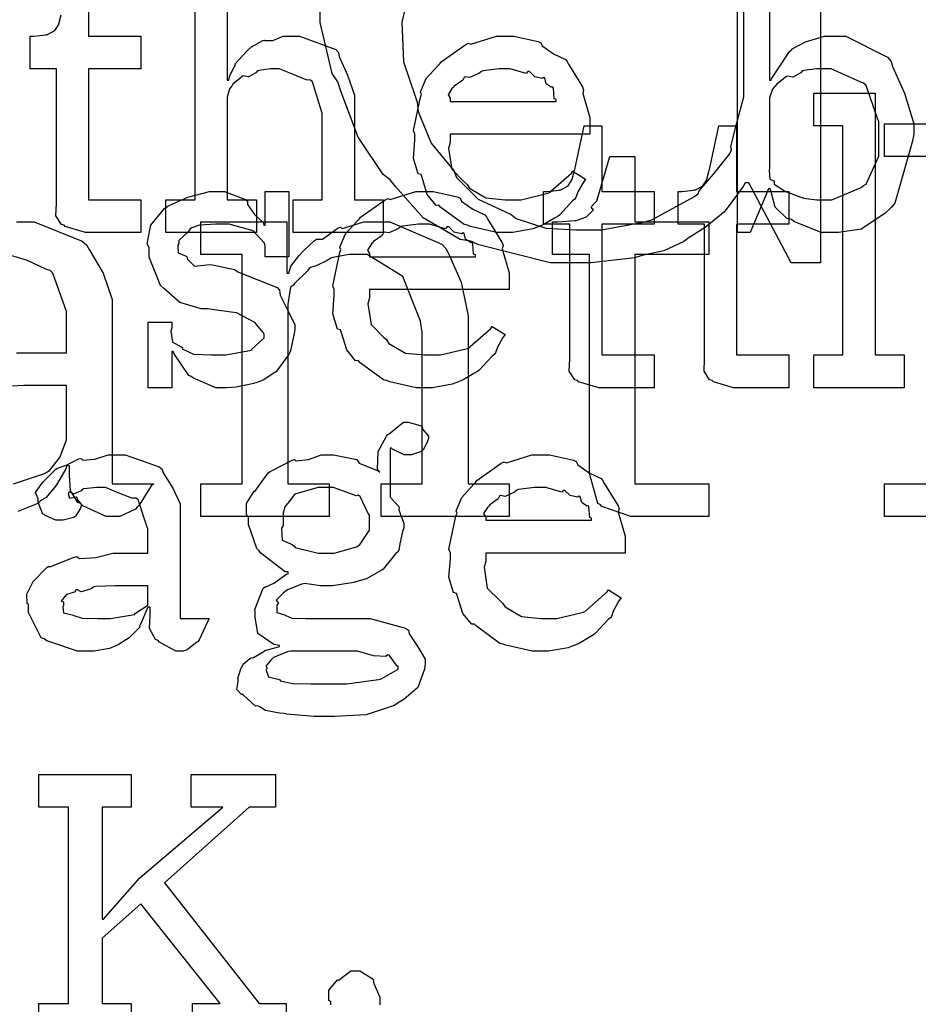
# Model space of a CAD drawing. Extents: x 0 to 8.5, y 0 to 11.
# Tile 258 of 379: x 1.841 to 2.222, y 6.433 to 6.851. Entities that reach past the tile are written whole.
import ezdxf

# ---------------------------------------------------------------- set-up
doc = ezdxf.new("R2010")
doc.units = 0
doc.layers.get('0').update_dxf_attribs({"linetype": 'CONTINUOUS'})

msp = doc.modelspace()

# ---------------------------------------------------------------- linework, layer by layer
at = {"color": 0}
for points in [[(1.92865, 6.88547), (1.92865, 6.82514), (1.92931, 6.82514), (1.92931, 6.82514), (1.92979, 6.8271), (1.93181, 6.83089), (1.93213, 6.83143), (1.93186, 6.83192), (1.93679, 6.83729), (1.93733, 6.83772), (1.93733, 6.83772), (1.93901, 6.83925), (1.94379, 6.84185), (1.9445, 6.84207), (1.94456, 6.84185), (1.94808, 6.84185), (1.95236, 6.84381), (1.95383, 6.84381), (1.95936, 6.84381), (1.97483, 6.83806), (1.97597, 6.83686), (1.97624, 6.83513), (1.97976, 6.82726), (1.98269, 6.81868), (1.98269, 6.81581), (1.98269, 6.77436), (1.99485, 6.77436), (1.99485, 6.76047), (1.95665, 6.76047), (1.95665, 6.77436), (1.96903, 6.77436), (1.96903, 6.81104), (1.96875, 6.8119), (1.96485, 6.82438), (1.96403, 6.82514), (1.96224, 6.82519), (1.95632, 6.82758), (1.95068, 6.82992), (1.94883, 6.82992), (1.947, 6.82992), (1.94206, 6.82921), (1.94146, 6.82904), (1.94081, 6.82818), (1.93767, 6.8265), (1.93544, 6.82693), (1.93494, 6.82667), (1.93397, 6.82585), (1.93104, 6.8234), (1.93056, 6.8226), (1.93039, 6.82232), (1.92958, 6.8214), (1.92865, 6.81787), (1.92865, 6.81668), (1.92865, 6.77436), (1.94103, 6.77436), (1.94103, 6.76047), (1.90261, 6.76047), (1.90261, 6.77436), (1.90261, 6.77436), (1.91499, 6.77436), (1.91499, 6.87158)], [(2.1589, 6.88547), (2.1589, 6.82514), (2.15956, 6.82514), (2.15978, 6.82568), (2.16743, 6.83729), (2.16846, 6.83817), (2.16851, 6.83843), (2.17421, 6.84136), (2.18224, 6.84381), (2.18494, 6.84381), (2.19135, 6.84381), (2.20893, 6.83479), (2.21056, 6.83296), (2.2111, 6.83094), (2.21615, 6.81956), (2.22011, 6.80653), (2.22011, 6.80214), (2.2194, 6.79878), (2.21212, 6.77294), (2.21056, 6.77111), (2.2079, 6.76844), (2.19781, 6.76183), (2.18815, 6.76047), (2.18494, 6.76047), (2.18494, 6.76047), (2.18078, 6.76047), (2.16928, 6.76503), (2.16824, 6.7659), (2.16629, 6.76633), (2.16129, 6.77121), (2.15956, 6.77767), (2.15913, 6.77892), (2.15847, 6.77892), (2.15067, 6.76047), (2.14524, 6.76047), (2.14524, 6.87158)], [(1.86979, 6.87158), (1.86979, 6.84381), (1.89193, 6.84381), (1.89193, 6.82992), (1.86979, 6.82992), (1.86979, 6.77436), (1.89193, 6.77436), (1.89193, 6.76047), (1.89094, 6.76047), (1.88872, 6.76047), (1.88803, 6.76047), (1.88678, 6.76047), (1.88396, 6.76047), (1.88303, 6.76047), (1.88163, 6.76047), (1.87842, 6.76047), (1.87739, 6.76047), (1.87592, 6.76047), (1.87261, 6.76047), (1.87153, 6.76047), (1.87153, 6.76047), (1.86849, 6.76047), (1.85992, 6.76303), (1.85938, 6.76351), (1.85835, 6.76378), (1.85596, 6.76747), (1.85613, 6.77268), (1.85613, 6.77436), (1.85613, 6.82992), (1.84506, 6.82992), (1.84506, 6.84381), (1.84657, 6.84381), (1.84657, 6.84381), (1.85167, 6.84435), (1.852, 6.84446), (1.85232, 6.84451), (1.85525, 6.84603), (1.85547, 6.84619), (1.85547, 6.84619), (1.8571, 6.84874), (1.85721, 6.84901), (1.85721, 6.84901), (1.85818, 6.85275)], [(2.1805, 6.85872), (2.1805, 6.74761), (2.16812, 6.74761), (2.15013, 6.78147), (2.1486, 6.78147), (2.14768, 6.77994), (2.14046, 6.77013), (2.13949, 6.7691), (2.13769, 6.76753), (2.13163, 6.76253), (2.12619, 6.75911), (2.12472, 6.75825), (2.1225, 6.75657), (2.11404, 6.75261), (2.1059, 6.75097), (2.10389, 6.75043), (2.10172, 6.74972), (2.08317, 6.74761), (2.07699, 6.74761), (2.07699, 6.74761), (2.06575, 6.74761), (2.03543, 6.75521), (2.03207, 6.75672), (2.02761, 6.75749), (2.01183, 6.76665), (2.00017, 6.77994), (1.99778, 6.78276), (1.99485, 6.78504), (1.98426, 6.80083), (1.97694, 6.82036), (1.97564, 6.82443), (1.97325, 6.8279), (1.96815, 6.84956), (1.96783, 6.87207)], [(2.00385, 6.85394), (2.00276, 6.84972), (2.00353, 6.83285), (2.00836, 6.81868), (2.00928, 6.81575), (2.00976, 6.81185), (2.01531, 6.79833), (2.02317, 6.78868), (2.0249, 6.78668), (2.02604, 6.78375), (2.03526, 6.77463), (2.04682, 6.76915), (2.04921, 6.76801), (2.05132, 6.76639), (2.06392, 6.76232), (2.07661, 6.7615), (2.08089, 6.7615), (2.08751, 6.7615), (2.10531, 6.76476), (2.10736, 6.7654), (2.10894, 6.76579), (2.12711, 6.77572), (2.12864, 6.77692), (2.12907, 6.77806), (2.1351, 6.78521), (2.14187, 6.79372), (2.14274, 6.79557), (2.14253, 6.79693), (2.14501, 6.80697), (2.14794, 6.81799), (2.14794, 6.82161), (2.14794, 6.85872)], [(2.22526, 6.79269), (2.20768, 6.79269), (2.20768, 6.80658), (2.27669, 6.80658)], [(1.83919, 6.76492), (1.84663, 6.76492), (1.86714, 6.75678), (1.86893, 6.75515), (1.87001, 6.75325), (1.87597, 6.74317), (1.87978, 6.73199), (1.87978, 6.72825), (1.87978, 6.65381), (1.89757, 6.65381), (1.89632, 6.65289), (1.89133, 6.64475), (1.89063, 6.64404), (1.88965, 6.64301), (1.88303, 6.63992), (1.88086, 6.63992), (1.87728, 6.63992), (1.86735, 6.64447), (1.86654, 6.64535), (1.86518, 6.64583), (1.86214, 6.65099), (1.86176, 6.6575), (1.86176, 6.65967), (1.86176, 6.6614), (1.86046, 6.6614), (1.86019, 6.6601), (1.85656, 6.65403), (1.85613, 6.65338), (1.85514, 6.65201), (1.85183, 6.648), (1.84978, 6.64686), (1.84918, 6.64643), (1.84819, 6.64546), (1.83974, 6.64199)], [(1.83919, 6.70936), (1.8431, 6.70936), (1.86046, 6.70936), (1.86046, 6.72499), (1.8604, 6.72694), (1.85465, 6.74322), (1.85351, 6.74431), (1.85172, 6.74485), (1.84392, 6.74849), (1.83544, 6.75103)], [(1.83794, 6.65381), (1.85107, 6.65815), (1.85243, 6.65901), (1.85325, 6.65944), (1.85764, 6.66493), (1.86046, 6.67242), (1.86046, 6.67486), (1.86046, 6.69547), (1.84506, 6.69547), (1.84233, 6.69547), (1.83421, 6.6951)], [(2.27669, 6.63992), (2.20768, 6.63992), (2.20768, 6.65381), (2.20768, 6.65381), (2.22526, 6.65381)], [(1.84864, 6.41932), (1.84864, 6.43321), (1.84864, 6.43321), (1.86122, 6.43321), (1.86122, 6.51654), (1.84864, 6.51654), (1.84864, 6.53043), (1.88792, 6.53043), (1.88792, 6.51654), (1.87554, 6.51654), (1.87554, 6.46903), (1.87619, 6.46903), (1.8916, 6.4866), (1.92676, 6.51654), (1.91331, 6.51654), (1.91331, 6.53043), (1.94911, 6.53043), (1.94911, 6.51654), (1.93804, 6.51654), (1.90201, 6.48443), (1.94217, 6.43321), (1.95367, 6.43321), (1.95367, 6.41932)], [(1.91396, 6.41932), (1.91396, 6.43321), (1.92567, 6.43321), (1.89204, 6.47553), (1.87554, 6.46099), (1.87554, 6.43321), (1.88792, 6.43321), (1.88792, 6.41932)], [(1.9726, 6.43257), (1.9726, 6.43386), (1.97185, 6.43451), (1.97179, 6.43886), (1.97493, 6.44254), (1.97542, 6.44319), (1.97581, 6.44303), (1.98118, 6.4471), (1.98301, 6.4471), (1.98492, 6.4471), (1.99013, 6.44385), (1.99061, 6.44319), (1.99089, 6.44174), (1.99343, 6.43587), (1.99343, 6.43386), (1.99343, 6.43257)]]:
    msp.add_lwpolyline(points, dxfattribs=at)
for points in [[(2.04719, 6.76047), (2.04308, 6.76047), (2.0319, 6.76303), (2.03071, 6.76351), (2.02929, 6.76378), (2.01938, 6.77111), (2.01856, 6.77197), (2.01736, 6.77192), (2.01361, 6.77653), (2.01139, 6.78375), (2.01096, 6.785), (2.00971, 6.78538), (2.00771, 6.79189), (2.00836, 6.79958), (2.00836, 6.80214), (2.00771, 6.80371), (2.01069, 6.81782), (2.01118, 6.81907), (2.01074, 6.8201), (2.01318, 6.82574), (2.01812, 6.83122), (2.01899, 6.83208), (2.01947, 6.83285), (2.02994, 6.84028), (2.03114, 6.84076), (2.03213, 6.84039), (2.04292, 6.84381), (2.04656, 6.84381), (2.05035, 6.84381), (2.0606, 6.84147), (2.06174, 6.84099), (2.06239, 6.83963), (2.06722, 6.83621), (2.07226, 6.83382), (2.07303, 6.83296), (2.07351, 6.83187), (2.07954, 6.82221), (2.07997, 6.82101), (2.07958, 6.81944), (2.08257, 6.80925), (2.08257, 6.80583), (2.08257, 6.80214), (2.02333, 6.80214), (2.02333, 6.79867), (2.02262, 6.79606), (2.02399, 6.78728), (2.02929, 6.78196), (2.03049, 6.78087), (2.03153, 6.77924), (2.03851, 6.77518), (2.04665, 6.77436), (2.04937, 6.77436), (2.0535, 6.77436), (2.06483, 6.77707), (2.06586, 6.77761), (2.06608, 6.77794), (2.07482, 6.78564), (2.07542, 6.78651), (2.08083, 6.78304), (2.07986, 6.78185), (2.07758, 6.77767), (2.07671, 6.77522), (2.07628, 6.77458), (2.07531, 6.77387), (2.06982, 6.76796), (2.06913, 6.76742), (2.0676, 6.7665), (2.06304, 6.76378), (2.06044, 6.76275), (2.05957, 6.76243), (2.05838, 6.76193), (2.04997, 6.76047), (2.04719, 6.76047)], [(2.02333, 6.81603), (2.06825, 6.81603), (2.06825, 6.81689), (2.06749, 6.81717), (2.06717, 6.82172), (2.06694, 6.8221), (2.06625, 6.82206), (2.06407, 6.82357), (2.06347, 6.82596), (2.06304, 6.82622), (2.06233, 6.82585), (2.05919, 6.8265), (2.05697, 6.82872), (2.05632, 6.82883), (2.05561, 6.82796), (2.04878, 6.82992), (2.04656, 6.82992), (2.04406, 6.82992), (2.03728, 6.82904), (2.03657, 6.82883), (2.03549, 6.82796), (2.03153, 6.82617), (2.02962, 6.8265), (2.02919, 6.82622), (2.02865, 6.82508), (2.02507, 6.82254), (2.02485, 6.8221), (2.02408, 6.8215), (2.0224, 6.81885), (2.02333, 6.81739), (2.02333, 6.81689), (2.02333, 6.81603)], [(2.18083, 6.77436), (2.18533, 6.77436), (2.19775, 6.77946), (2.19883, 6.78043), (2.19988, 6.78097), (2.20535, 6.79281), (2.20535, 6.79671), (2.20535, 6.80757), (2.20475, 6.80881), (2.19993, 6.82286), (2.19883, 6.82383), (2.19769, 6.82422), (2.185, 6.82992), (2.18083, 6.82992), (2.17882, 6.82992), (2.17344, 6.82921), (2.17279, 6.82904), (2.17215, 6.82813), (2.16878, 6.82633), (2.16635, 6.82676), (2.16585, 6.82644), (2.16488, 6.82563), (2.16189, 6.82319), (2.16108, 6.82243), (2.16086, 6.8221), (2.16015, 6.82124), (2.1589, 6.81765), (2.1589, 6.81646), (2.1589, 6.78782), (2.15875, 6.78668), (2.15907, 6.78304), (2.16054, 6.78233), (2.16086, 6.78196), (2.16081, 6.78097), (2.16531, 6.77815), (2.16585, 6.77783), (2.16585, 6.77783), (2.17215, 6.77539), (2.17279, 6.77522), (2.17329, 6.77501), (2.17893, 6.77436), (2.18083, 6.77436)], [(2.17768, 6.70844), (2.19006, 6.70844), (2.19006, 6.80567), (2.17768, 6.80567), (2.17768, 6.81956), (2.20372, 6.81956), (2.20372, 6.70844), (2.2161, 6.70844), (2.2161, 6.69456), (2.17768, 6.69456), (2.17768, 6.70844)], [(2.08946, 6.69456), (2.08643, 6.69456), (2.07785, 6.6971), (2.07731, 6.6976), (2.07628, 6.69786), (2.07389, 6.70156), (2.07406, 6.70676), (2.07406, 6.70844), (2.07406, 6.764), (2.06299, 6.764), (2.06299, 6.77789), (2.06451, 6.77789), (2.06451, 6.77789), (2.06961, 6.77843), (2.06993, 6.77854), (2.07026, 6.7786), (2.07319, 6.78011), (2.0734, 6.78028), (2.0734, 6.78028), (2.07503, 6.78282), (2.07514, 6.7831), (2.07514, 6.7831), (2.07611, 6.78683), (2.07622, 6.78722), (2.08014, 6.80567), (2.08772, 6.80567), (2.08772, 6.77789), (2.10986, 6.77789), (2.10986, 6.764), (2.08772, 6.764), (2.08772, 6.70844), (2.10986, 6.70844), (2.10986, 6.69456), (2.10889, 6.69456), (2.10667, 6.69456), (2.10596, 6.69456), (2.10471, 6.69456), (2.10189, 6.69456), (2.10097, 6.69456), (2.09956, 6.69456), (2.09636, 6.69456), (2.09532, 6.69456), (2.09386, 6.69456), (2.09056, 6.69456), (2.08946, 6.69456)], [(2.14665, 6.69456), (2.14361, 6.69456), (2.13504, 6.6971), (2.1345, 6.6976), (2.13346, 6.69786), (2.13108, 6.70156), (2.13124, 6.70676), (2.13124, 6.70844), (2.13124, 6.764), (2.12017, 6.764), (2.12017, 6.77789), (2.12169, 6.77789), (2.12169, 6.77789), (2.12679, 6.77843), (2.12711, 6.77854), (2.12744, 6.7786), (2.13037, 6.78011), (2.13058, 6.78028), (2.13058, 6.78028), (2.13222, 6.78282), (2.13232, 6.7831), (2.13232, 6.7831), (2.13331, 6.78683), (2.1334, 6.78722), (2.13732, 6.80567), (2.14492, 6.80567), (2.14492, 6.77789), (2.16704, 6.77789), (2.16704, 6.764), (2.14492, 6.764), (2.14492, 6.70844), (2.16704, 6.70844), (2.16704, 6.69456), (2.16607, 6.69456), (2.16385, 6.69456), (2.16314, 6.69456), (2.16189, 6.69456), (2.15907, 6.69456), (2.15815, 6.69456), (2.15674, 6.69456), (2.15354, 6.69456), (2.1525, 6.69456), (2.15104, 6.69456), (2.14774, 6.69456), (2.14665, 6.69456)], [(2.10433, 6.63992), (2.09999, 6.63992), (2.08772, 6.6441), (2.08697, 6.64492), (2.08599, 6.6454), (2.08242, 6.6581), (2.08242, 6.66228), (2.08242, 6.75103), (2.06679, 6.75103), (2.06679, 6.76492), (2.06896, 6.76492), (2.06896, 6.76492), (2.07622, 6.76546), (2.07676, 6.76557), (2.07676, 6.76557), (2.08122, 6.76714), (2.08154, 6.76731), (2.08154, 6.76731), (2.08399, 6.76986), (2.08415, 6.77013), (2.08393, 6.77013), (2.08322, 6.77138), (2.08556, 6.77387), (2.08567, 6.77425), (2.0911, 6.79269), (2.10172, 6.79269), (2.10172, 6.76492), (2.13319, 6.76492), (2.13319, 6.75103), (2.10172, 6.75103), (2.10172, 6.65381), (2.13319, 6.65381), (2.13319, 6.63992), (2.13183, 6.63992), (2.12875, 6.63992), (2.12776, 6.63992), (2.12597, 6.63992), (2.1219, 6.63992), (2.12061, 6.63992), (2.11854, 6.63992), (2.11388, 6.63992), (2.11236, 6.63992), (2.11035, 6.63992), (2.10579, 6.63992), (2.10433, 6.63992)], [(1.92725, 6.69456), (1.92378, 6.69456), (1.91433, 6.69857), (1.91336, 6.69933), (1.91237, 6.69976), (1.90608, 6.70899), (1.90576, 6.70996), (1.90511, 6.70996), (1.90511, 6.69456), (1.89513, 6.69456), (1.89513, 6.72233), (1.90511, 6.72233), (1.90511, 6.71994), (1.90468, 6.71858), (1.90543, 6.71382), (1.9089, 6.71203), (1.90967, 6.71149), (1.90956, 6.71104), (1.91428, 6.70882), (1.92188, 6.70844), (1.92443, 6.70844), (1.92811, 6.70844), (1.93832, 6.71029), (1.93918, 6.71061), (1.93901, 6.71083), (1.94439, 6.71571), (1.94439, 6.71733), (1.94407, 6.71783), (1.94038, 6.72228), (1.93261, 6.72635), (1.93028, 6.72667), (1.92031, 6.72797), (1.91758, 6.72797), (1.90847, 6.73079), (1.90267, 6.73583), (1.90164, 6.73687), (1.90039, 6.7379), (1.89556, 6.75), (1.89556, 6.75401), (1.89469, 6.75558), (1.89621, 6.76357), (1.90207, 6.77056), (1.90338, 6.7716), (1.90429, 6.77203), (1.91189, 6.77539), (1.92111, 6.77789), (1.92421, 6.77789), (1.92746, 6.77789), (1.93636, 6.77447), (1.93722, 6.77376), (1.93722, 6.77235), (1.94021, 6.76807), (1.94385, 6.76465), (1.94417, 6.76357), (1.94482, 6.76357), (1.94482, 6.77789), (1.95481, 6.77789), (1.95481, 6.75011), (1.94482, 6.75011), (1.94482, 6.75467), (1.94444, 6.75586), (1.93961, 6.76112), (1.92953, 6.764), (1.92617, 6.764), (1.92383, 6.764), (1.91694, 6.76351), (1.91368, 6.76237), (1.91292, 6.76204), (1.91211, 6.76074), (1.90815, 6.757), (1.90815, 6.75575), (1.90767, 6.7551), (1.90788, 6.75185), (1.91118, 6.75032), (1.91183, 6.74989), (1.91162, 6.74924), (1.91482, 6.74615), (1.92133, 6.74681), (1.92247, 6.74664), (1.93181, 6.74468), (1.93349, 6.74354), (1.94982, 6.73703), (1.9509, 6.736), (1.95111, 6.73389), (1.95449, 6.72711), (1.95742, 6.72125), (1.95742, 6.71929), (1.95714, 6.71756), (1.95557, 6.71029), (1.95524, 6.70953), (1.95486, 6.70871), (1.95003, 6.7021), (1.94937, 6.7015), (1.94808, 6.70047), (1.9439, 6.69769), (1.94075, 6.69661), (1.93983, 6.69629), (1.93793, 6.6959), (1.93229, 6.69476), (1.9285, 6.69456), (1.92725, 6.69456)], [(2.01297, 6.69456), (2.00885, 6.69456), (1.99767, 6.6971), (1.99647, 6.6976), (1.99507, 6.69786), (1.98514, 6.70518), (1.98432, 6.70606), (1.98313, 6.706), (1.97939, 6.71061), (1.97715, 6.71783), (1.97672, 6.71907), (1.97547, 6.71946), (1.97347, 6.72597), (1.97412, 6.73367), (1.97412, 6.73622), (1.97347, 6.73779), (1.97646, 6.7519), (1.97694, 6.75315), (1.97651, 6.75418), (1.97894, 6.75982), (1.98389, 6.76531), (1.98475, 6.76617), (1.98525, 6.76693), (1.99571, 6.77436), (1.9969, 6.77485), (1.99789, 6.77447), (2.00868, 6.77789), (2.01232, 6.77789), (2.01611, 6.77789), (2.02636, 6.77556), (2.0275, 6.77507), (2.02815, 6.77371), (2.03299, 6.77029), (2.03803, 6.7679), (2.03879, 6.76704), (2.03928, 6.76594), (2.04531, 6.75629), (2.04574, 6.7551), (2.04536, 6.75353), (2.04833, 6.74333), (2.04833, 6.7399), (2.04833, 6.73622), (1.9891, 6.73622), (1.9891, 6.73275), (1.98839, 6.73014), (1.98975, 6.72136), (1.99507, 6.71604), (1.99625, 6.71496), (1.99729, 6.71332), (2.00429, 6.70925), (2.01243, 6.70844), (2.01514, 6.70844), (2.01926, 6.70844), (2.0306, 6.71115), (2.03162, 6.71169), (2.03185, 6.71203), (2.04058, 6.71972), (2.04118, 6.7206), (2.0466, 6.71712), (2.04563, 6.71593), (2.04335, 6.71175), (2.04249, 6.70931), (2.04204, 6.70865), (2.04107, 6.70796), (2.0356, 6.70204), (2.03489, 6.7015), (2.03336, 6.70057), (2.02881, 6.69786), (2.02621, 6.69683), (2.02533, 6.6965), (2.02414, 6.69601), (2.01574, 6.69456), (2.01297, 6.69456)], [(1.91749, 6.65381), (1.93506, 6.65381), (1.93506, 6.75103), (1.91749, 6.75103), (1.91749, 6.76492), (1.95394, 6.76492), (1.95394, 6.74322), (1.95481, 6.74322), (1.95481, 6.74322), (1.95568, 6.74615), (1.95865, 6.75), (1.95915, 6.7506), (1.95915, 6.7506), (1.96099, 6.75261), (1.96576, 6.75706), (1.96653, 6.75754), (1.96907, 6.75754), (1.97575, 6.76243), (1.97672, 6.76275), (1.9776, 6.76215), (1.98671, 6.76492), (1.98975, 6.76492), (1.99767, 6.76492), (2.01981, 6.75553), (2.02143, 6.75364), (2.02262, 6.75157), (2.028, 6.73942), (2.03097, 6.72504), (2.03097, 6.72021), (2.03097, 6.65381), (2.04833, 6.65381), (2.04833, 6.63992), (1.99408, 6.63992), (1.99408, 6.65381), (2.01144, 6.65381), (2.01144, 6.71804), (2.01074, 6.72282), (2.00325, 6.74169), (1.98807, 6.75103), (1.98301, 6.75103), (1.98042, 6.75103), (1.97347, 6.74978), (1.9726, 6.74951), (1.97114, 6.74854), (1.96636, 6.74625), (1.96403, 6.74561), (1.96349, 6.74517), (1.96263, 6.74403), (1.95719, 6.73876), (1.95676, 6.73801), (1.95557, 6.73725), (1.95437, 6.73004), (1.95437, 6.7276), (1.95437, 6.65381), (1.97194, 6.65381), (1.97194, 6.63992), (1.91749, 6.63992), (1.91749, 6.65381)], [(1.9891, 6.75011), (2.03401, 6.75011), (2.03401, 6.75097), (2.03326, 6.75125), (2.03293, 6.75581), (2.03271, 6.75618), (2.03201, 6.75613), (2.02983, 6.75765), (2.02924, 6.76004), (2.02881, 6.76031), (2.0281, 6.75993), (2.02496, 6.76058), (2.02274, 6.76281), (2.02208, 6.76292), (2.02138, 6.76204), (2.01454, 6.764), (2.01232, 6.764), (2.00982, 6.764), (2.00304, 6.76313), (2.00233, 6.76292), (2.00125, 6.76204), (1.99729, 6.76025), (1.99539, 6.76058), (1.99496, 6.76031), (1.99442, 6.75917), (1.99083, 6.75662), (1.99061, 6.75618), (1.98986, 6.75558), (1.98817, 6.75293), (1.9891, 6.75146), (1.9891, 6.75097), (1.9891, 6.75011)], [(1.96978, 6.55496), (1.96556, 6.55496), (1.954, 6.55604), (1.95285, 6.55626), (1.95085, 6.55637), (1.94493, 6.55751), (1.94228, 6.55919), (1.94157, 6.55951), (1.94069, 6.55946), (1.9356, 6.56401), (1.93528, 6.56451), (1.93479, 6.5644), (1.93267, 6.56651), (1.93332, 6.56993), (1.93332, 6.57101), (1.93317, 6.57107), (1.93457, 6.57563), (1.93485, 6.57601), (1.93485, 6.57601), (1.93544, 6.57721), (1.93832, 6.57964), (1.93875, 6.57992), (1.93875, 6.57992), (1.93983, 6.58003), (1.94385, 6.58251), (1.94439, 6.58274), (1.94456, 6.58296), (1.95036, 6.58458), (1.9509, 6.58469), (1.9509, 6.58513), (1.94846, 6.5855), (1.94168, 6.59028), (1.94049, 6.59717), (1.94049, 6.59944), (1.94043, 6.60037), (1.9439, 6.60943), (1.94461, 6.61008), (1.94472, 6.60992), (1.94868, 6.61171), (1.95361, 6.61529), (1.95458, 6.6155), (1.95458, 6.61638), (1.95324, 6.61643), (1.94299, 6.62429), (1.94222, 6.62528), (1.94125, 6.62625), (1.93767, 6.63644), (1.93767, 6.63981), (1.93685, 6.64057), (1.93679, 6.6454), (1.93961, 6.6499), (1.94006, 6.65067), (1.94043, 6.6505), (1.94601, 6.65836), (1.94678, 6.6589), (1.94694, 6.65896), (1.95622, 6.66385), (1.95719, 6.66411), (1.9579, 6.66347), (1.96311, 6.66411), (1.96858, 6.66607), (1.97043, 6.66607), (1.97379, 6.66607), (1.98292, 6.66428), (1.98389, 6.6639), (1.98465, 6.6626), (1.99278, 6.65924), (1.99343, 6.65869), (1.99246, 6.66), (1.99278, 6.66743), (1.99631, 6.67393), (1.9969, 6.67475), (1.9974, 6.67492), (2.00353, 6.67996), (2.00558, 6.67996), (2.00558, 6.67996), (2.01101, 6.67833), (2.01144, 6.678), (2.01172, 6.67676), (2.01406, 6.67399), (2.01406, 6.67301), (2.01367, 6.67193), (2.01204, 6.66835), (2.01167, 6.66803), (2.01112, 6.66754), (2.00694, 6.66607), (2.00558, 6.66607), (2.00379, 6.66607), (1.99881, 6.66846), (1.99843, 6.66889), (1.99778, 6.66889), (1.99778, 6.64936), (1.99789, 6.64811), (2.00136, 6.64432), (2.00168, 6.64372), (2.00146, 6.64274), (2.00364, 6.63699), (2.00364, 6.63504), (2.00304, 6.63346), (2.00196, 6.62836), (2.00146, 6.6256), (2.00103, 6.62483), (2.00017, 6.62408), (1.99485, 6.61757), (1.99408, 6.61703), (1.99251, 6.6161), (1.98774, 6.6135), (1.98465, 6.61257), (1.98367, 6.61225), (1.98247, 6.61182), (1.97342, 6.61051), (1.97043, 6.61051), (1.96826, 6.61051), (1.9624, 6.61128), (1.96175, 6.61139), (1.96035, 6.61117), (1.95432, 6.60872), (1.95372, 6.60835), (1.95258, 6.60747), (1.94937, 6.60444), (1.95025, 6.60331), (1.95025, 6.60292), (1.94971, 6.60226), (1.94976, 6.59912), (1.95296, 6.59819), (1.9535, 6.59793), (1.9535, 6.59793), (1.95606, 6.59679), (1.96208, 6.59663), (1.96414, 6.59663), (1.98389, 6.59663), (1.98931, 6.59663), (2.00439, 6.5925), (2.00558, 6.59164), (2.00592, 6.59006), (2.00965, 6.58453), (2.01275, 6.57932), (2.01275, 6.57753), (2.01247, 6.57514), (2.0096, 6.56733), (2.00369, 6.56228), (2.0019, 6.56125), (1.99957, 6.55968), (1.98762, 6.55578), (1.97424, 6.55496), (1.96978, 6.55496)], [(1.86985, 6.58274), (1.86513, 6.58274), (1.85211, 6.58708), (1.85097, 6.58794), (1.84972, 6.58843), (1.84424, 6.59918), (1.84424, 6.60271), (1.84369, 6.60297), (1.84364, 6.60688), (1.84586, 6.61139), (1.84619, 6.61203), (1.84608, 6.61214), (1.85215, 6.61833), (1.85292, 6.61876), (1.8534, 6.61854), (1.86361, 6.62267), (1.86486, 6.62289), (1.866, 6.62213), (1.87283, 6.6225), (1.88015, 6.6244), (1.88265, 6.6244), (1.89501, 6.6244), (1.89501, 6.63482), (1.89469, 6.63536), (1.89085, 6.64692), (1.89003, 6.64763), (1.88818, 6.64763), (1.88238, 6.6499), (1.87701, 6.65218), (1.87528, 6.65218), (1.87326, 6.65218), (1.86783, 6.65164), (1.86724, 6.65153), (1.8666, 6.65076), (1.86344, 6.64936), (1.86171, 6.65039), (1.86139, 6.65022), (1.86139, 6.65001), (1.86111, 6.64968), (1.86165, 6.64774), (1.86453, 6.64828), (1.86486, 6.64806), (1.86501, 6.64714), (1.8666, 6.64507), (1.8666, 6.64437), (1.86632, 6.64339), (1.86442, 6.64014), (1.86399, 6.63981), (1.86356, 6.63943), (1.859, 6.63829), (1.85747, 6.63829), (1.85585, 6.63829), (1.8514, 6.64031), (1.85097, 6.64068), (1.85042, 6.6409), (1.84836, 6.64594), (1.84836, 6.64763), (1.84819, 6.64763), (1.84733, 6.65007), (1.85015, 6.65403), (1.85053, 6.65457), (1.85081, 6.65494), (1.85596, 6.66), (1.85661, 6.66043), (1.85661, 6.66038), (1.86029, 6.66174), (1.86561, 6.66433), (1.8666, 6.66456), (1.86729, 6.66379), (1.8725, 6.66417), (1.87815, 6.66607), (1.88004, 6.66607), (1.88531, 6.66607), (1.89979, 6.66103), (1.9011, 6.66), (1.90153, 6.65836), (1.90554, 6.65186), (1.90869, 6.64529), (1.90869, 6.64307), (1.90869, 6.59663), (1.92106, 6.59663), (1.92063, 6.59571), (1.91678, 6.58757), (1.91629, 6.58686), (1.9151, 6.58604), (1.91168, 6.58328), (1.90989, 6.58274), (1.90935, 6.58274), (1.90685, 6.58274), (1.8999, 6.58653), (1.89936, 6.58729), (1.89817, 6.58768), (1.89572, 6.59229), (1.89589, 6.59799), (1.89589, 6.59988), (1.89589, 6.6014), (1.89501, 6.6014), (1.89447, 6.60042), (1.89208, 6.59483), (1.89176, 6.59424), (1.89144, 6.59278), (1.88747, 6.58882), (1.88699, 6.58838), (1.88585, 6.58768), (1.88243, 6.58544), (1.88032, 6.58453), (1.87961, 6.58425), (1.87875, 6.58388), (1.87207, 6.58274), (1.86985, 6.58274)], [(2.06228, 6.58274), (2.05817, 6.58274), (2.04699, 6.58529), (2.04579, 6.58578), (2.04438, 6.58604), (2.03444, 6.59337), (2.03364, 6.59424), (2.03244, 6.59418), (2.02869, 6.59879), (2.02647, 6.60601), (2.02604, 6.60726), (2.02479, 6.60764), (2.02279, 6.61415), (2.02344, 6.62185), (2.02344, 6.6244), (2.02279, 6.62597), (2.02576, 6.64008), (2.02626, 6.64133), (2.02582, 6.64236), (2.02826, 6.648), (2.03321, 6.65349), (2.03407, 6.65435), (2.03456, 6.65511), (2.04503, 6.66254), (2.04622, 6.66303), (2.04719, 6.66265), (2.058, 6.66607), (2.06164, 6.66607), (2.06543, 6.66607), (2.07568, 6.66374), (2.07682, 6.66325), (2.07747, 6.66189), (2.08231, 6.65847), (2.08735, 6.65608), (2.08811, 6.65522), (2.0886, 6.65414), (2.09463, 6.64447), (2.09506, 6.64328), (2.09467, 6.64171), (2.09765, 6.63151), (2.09765, 6.6281), (2.09765, 6.6244), (2.03842, 6.6244), (2.03842, 6.62093), (2.03771, 6.61833), (2.03907, 6.60954), (2.04438, 6.60422), (2.04557, 6.60314), (2.0466, 6.60151), (2.0536, 6.59744), (2.06174, 6.59663), (2.06446, 6.59663), (2.06858, 6.59663), (2.07992, 6.59933), (2.08094, 6.59988), (2.08117, 6.60021), (2.0899, 6.60792), (2.0905, 6.60878), (2.09592, 6.60531), (2.09494, 6.60411), (2.09267, 6.59993), (2.09179, 6.5975), (2.09136, 6.59685), (2.09039, 6.59614), (2.0849, 6.59022), (2.08421, 6.58968), (2.08268, 6.58876), (2.07813, 6.58604), (2.07553, 6.58501), (2.07465, 6.58469), (2.07346, 6.58421), (2.06506, 6.58274), (2.06228, 6.58274)], [(1.97065, 6.6244), (1.97407, 6.6244), (1.98356, 6.62696), (1.98432, 6.62744), (1.98486, 6.62776), (1.9891, 6.63406), (1.9891, 6.63612), (1.9891, 6.64046), (1.98844, 6.64122), (1.98508, 6.64844), (1.98432, 6.64893), (1.98335, 6.6486), (1.97379, 6.65218), (1.97065, 6.65218), (1.96724, 6.65218), (1.95774, 6.64947), (1.95697, 6.64893), (1.95606, 6.64768), (1.95313, 6.64399), (1.95242, 6.64139), (1.95242, 6.64046), (1.95242, 6.63612), (1.95171, 6.63488), (1.95199, 6.62978), (1.95622, 6.62799), (1.95697, 6.62744), (1.95747, 6.62668), (1.96733, 6.6244), (1.97065, 6.6244)], [(2.03842, 6.63829), (2.08333, 6.63829), (2.08333, 6.63917), (2.08257, 6.63943), (2.08225, 6.64399), (2.08203, 6.64437), (2.08132, 6.64432), (2.07915, 6.64583), (2.07856, 6.64822), (2.07813, 6.64849), (2.07742, 6.64811), (2.07428, 6.64876), (2.07206, 6.65099), (2.0714, 6.6511), (2.07069, 6.65022), (2.06386, 6.65218), (2.06164, 6.65218), (2.05914, 6.65218), (2.05236, 6.65132), (2.05165, 6.6511), (2.05057, 6.65022), (2.0466, 6.64844), (2.04471, 6.64876), (2.04428, 6.64849), (2.04372, 6.64735), (2.04015, 6.64481), (2.03993, 6.64437), (2.03917, 6.64378), (2.03749, 6.64111), (2.03842, 6.63965), (2.03842, 6.63917), (2.03842, 6.63829)], [(1.87571, 6.59663), (1.87912, 6.59663), (1.8884, 6.5981), (1.88938, 6.59836), (1.88932, 6.59853), (1.89501, 6.60232), (1.89501, 6.60357), (1.89501, 6.61051), (1.88417, 6.61051), (1.88112, 6.61051), (1.87283, 6.61019), (1.87201, 6.61008), (1.87093, 6.60921), (1.86664, 6.60786), (1.86486, 6.60894), (1.86442, 6.60878), (1.86404, 6.60796), (1.86051, 6.60682), (1.86029, 6.60661), (1.85969, 6.60601), (1.85813, 6.60394), (1.85921, 6.60368), (1.85921, 6.60357), (1.85921, 6.60206), (1.85883, 6.60161), (1.8591, 6.59901), (1.86279, 6.59819), (1.86356, 6.59793), (1.86356, 6.59793), (1.86703, 6.59679), (1.87354, 6.59663), (1.87571, 6.59663)], [(1.94547, 6.57536), (1.94515, 6.57471), (1.94618, 6.57178), (1.95014, 6.57086), (1.95111, 6.57058), (1.95117, 6.57015), (1.95654, 6.56907), (1.96419, 6.56885), (1.96674, 6.56885), (1.97456, 6.56885), (1.97944, 6.56885), (1.99289, 6.57069), (1.99408, 6.57101), (1.99425, 6.57118), (2.00125, 6.57514), (2.00125, 6.57644), (2.00076, 6.57633), (1.99761, 6.58094), (1.9969, 6.58122), (1.99604, 6.58046), (1.99072, 6.58083), (1.98394, 6.58274), (1.98172, 6.58274), (1.95568, 6.58274), (1.95458, 6.58257), (1.94824, 6.58003), (1.94786, 6.57969), (1.94715, 6.57889), (1.94504, 6.57633), (1.94547, 6.57563), (1.94547, 6.57536)]]:
    msp.add_lwpolyline(points, close=True, dxfattribs=at)

doc.saveas('drawing.dxf')
